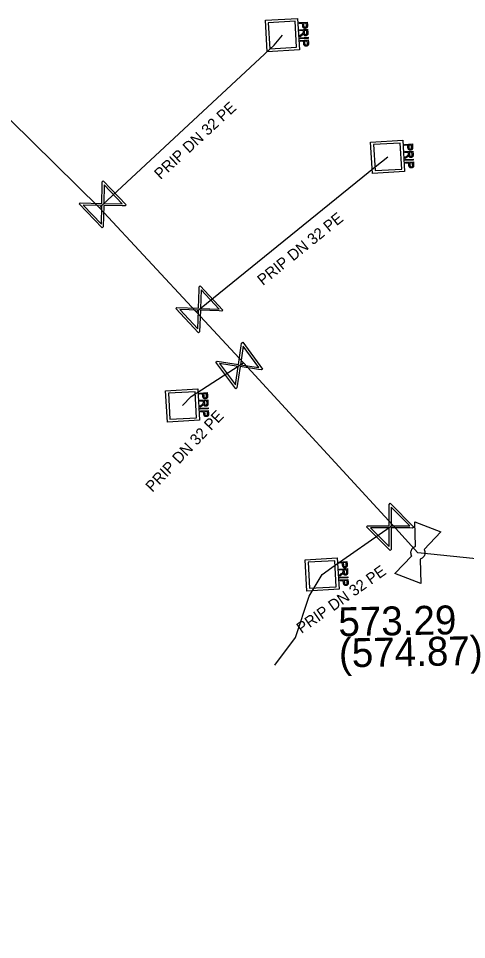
# Model space of a CAD drawing. Extents: x -643842 to -636370, y -1119190 to -1110210.
# Drawn here: x -641861.48 to -641841.29, y -1113612.36 to -1113570.91 of the extents above; entities that cross this region are included whole.
import ezdxf

# ---------------------------------------------------------------- set-up
doc = ezdxf.new("R2010")
doc.units = 0
for name, color, linetype in [('22', 7, 'Continuous'), ('Default', 7, 'Continuous'), ('Level 16', 7, 'Continuous'), ('Level 18', 7, 'Continuous'), ('Level 21', 7, 'Continuous'), ('Level 23', 7, 'Continuous'), ('Level 27', 7, 'Continuous'), ('Level 28', 7, 'Continuous')]:
    doc.layers.add(name, color=color, linetype=linetype)

msp = doc.modelspace()

# ---------------------------------------------------------------- linework, layer by layer
at = {"layer": 'Default'}
for points in [[(-641848.459, -1113571.214), (-641848.457, -1113571.25), (-641848.46, -1113571.269), (-641848.463, -1113571.295), (-641848.474, -1113571.314), (-641848.485, -1113571.333), (-641848.506, -1113571.345), (-641848.528, -1113571.356), (-641848.555, -1113571.358), (-641848.601, -1113571.361), (-641848.634, -1113571.334), (-641848.666, -1113571.307), (-641848.671, -1113571.231)], [(-641848.629, -1113571.229), (-641848.627, -1113571.275), (-641848.609, -1113571.293), (-641848.59, -1113571.311), (-641848.559, -1113571.309), (-641848.537, -1113571.308), (-641848.522, -1113571.296), (-641848.506, -1113571.284), (-641848.503, -1113571.266), (-641848.5, -1113571.253), (-641848.502, -1113571.22)], [(-641848.72, -1113571.624), (-641848.688, -1113571.602), (-641848.672, -1113571.587), (-641848.656, -1113571.573), (-641848.65, -1113571.562), (-641848.644, -1113571.55), (-641848.642, -1113571.539), (-641848.64, -1113571.532), (-641848.641, -1113571.513)], [(-641848.439, -1113571.558), (-641848.436, -1113571.605), (-641848.445, -1113571.631), (-641848.453, -1113571.656), (-641848.476, -1113571.673), (-641848.5, -1113571.689), (-641848.529, -1113571.69), (-641848.568, -1113571.693), (-641848.595, -1113571.67), (-641848.622, -1113571.647), (-641848.632, -1113571.596), (-641848.641, -1113571.615), (-641848.649, -1113571.625), (-641848.666, -1113571.647), (-641848.694, -1113571.667)], [(-641848.598, -1113571.557), (-641848.596, -1113571.59), (-641848.588, -1113571.608), (-641848.581, -1113571.626), (-641848.565, -1113571.634), (-641848.55, -1113571.643), (-641848.532, -1113571.642), (-641848.508, -1113571.64), (-641848.492, -1113571.621), (-641848.477, -1113571.602), (-641848.479, -1113571.561)], [(-641848.414, -1113572.015), (-641848.411, -1113572.05), (-641848.414, -1113572.07), (-641848.417, -1113572.096), (-641848.428, -1113572.115), (-641848.44, -1113572.134), (-641848.461, -1113572.145), (-641848.482, -1113572.157), (-641848.509, -1113572.159), (-641848.555, -1113572.161), (-641848.588, -1113572.135), (-641848.621, -1113572.108), (-641848.625, -1113572.032)], [(-641848.584, -1113572.03), (-641848.581, -1113572.076), (-641848.563, -1113572.094), (-641848.545, -1113572.112), (-641848.513, -1113572.11), (-641848.491, -1113572.109), (-641848.476, -1113572.097), (-641848.461, -1113572.085), (-641848.457, -1113572.066), (-641848.454, -1113572.054), (-641848.456, -1113572.021)], [(-641843.719, -1113576.694), (-641843.717, -1113576.73), (-641843.72, -1113576.749), (-641843.723, -1113576.775), (-641843.734, -1113576.794), (-641843.745, -1113576.813), (-641843.766, -1113576.825), (-641843.788, -1113576.836), (-641843.815, -1113576.838), (-641843.861, -1113576.841), (-641843.894, -1113576.814), (-641843.926, -1113576.787), (-641843.931, -1113576.711)], [(-641843.889, -1113576.709), (-641843.887, -1113576.755), (-641843.869, -1113576.773), (-641843.85, -1113576.791), (-641843.819, -1113576.789), (-641843.797, -1113576.788), (-641843.782, -1113576.776), (-641843.766, -1113576.764), (-641843.763, -1113576.746), (-641843.76, -1113576.733), (-641843.762, -1113576.7)], [(-641843.98, -1113577.104), (-641843.948, -1113577.082), (-641843.932, -1113577.067), (-641843.916, -1113577.053), (-641843.91, -1113577.042), (-641843.904, -1113577.03), (-641843.902, -1113577.019), (-641843.9, -1113577.012), (-641843.901, -1113576.993)], [(-641843.699, -1113577.038), (-641843.696, -1113577.085), (-641843.705, -1113577.111), (-641843.713, -1113577.136), (-641843.736, -1113577.153), (-641843.76, -1113577.169), (-641843.789, -1113577.17), (-641843.828, -1113577.173), (-641843.855, -1113577.15), (-641843.882, -1113577.127), (-641843.892, -1113577.076), (-641843.901, -1113577.095), (-641843.909, -1113577.105), (-641843.926, -1113577.127), (-641843.954, -1113577.147)], [(-641843.858, -1113577.037), (-641843.856, -1113577.07), (-641843.848, -1113577.088), (-641843.841, -1113577.106), (-641843.825, -1113577.114), (-641843.81, -1113577.123), (-641843.792, -1113577.122), (-641843.768, -1113577.12), (-641843.752, -1113577.101), (-641843.737, -1113577.082), (-641843.739, -1113577.041)], [(-641843.674, -1113577.495), (-641843.671, -1113577.53), (-641843.674, -1113577.55), (-641843.677, -1113577.576), (-641843.688, -1113577.595), (-641843.7, -1113577.614), (-641843.721, -1113577.625), (-641843.742, -1113577.637), (-641843.769, -1113577.639), (-641843.815, -1113577.641), (-641843.848, -1113577.615), (-641843.881, -1113577.588), (-641843.885, -1113577.512)], [(-641843.844, -1113577.51), (-641843.841, -1113577.556), (-641843.823, -1113577.574), (-641843.805, -1113577.592), (-641843.773, -1113577.59), (-641843.751, -1113577.589), (-641843.736, -1113577.577), (-641843.721, -1113577.565), (-641843.717, -1113577.546), (-641843.714, -1113577.534), (-641843.716, -1113577.501)], [(-641852.959, -1113587.884), (-641852.957, -1113587.92), (-641852.96, -1113587.939), (-641852.963, -1113587.965), (-641852.974, -1113587.984), (-641852.985, -1113588.003), (-641853.006, -1113588.015), (-641853.028, -1113588.026), (-641853.055, -1113588.028), (-641853.101, -1113588.031), (-641853.134, -1113588.004), (-641853.166, -1113587.977), (-641853.171, -1113587.901)], [(-641853.129, -1113587.899), (-641853.127, -1113587.945), (-641853.109, -1113587.963), (-641853.09, -1113587.981), (-641853.059, -1113587.979), (-641853.037, -1113587.978), (-641853.022, -1113587.966), (-641853.006, -1113587.954), (-641853.003, -1113587.936), (-641853, -1113587.923), (-641853.002, -1113587.89)], [(-641853.22, -1113588.294), (-641853.188, -1113588.272), (-641853.172, -1113588.257), (-641853.156, -1113588.243), (-641853.15, -1113588.232), (-641853.144, -1113588.22), (-641853.142, -1113588.209), (-641853.14, -1113588.202), (-641853.141, -1113588.183)], [(-641852.939, -1113588.228), (-641852.936, -1113588.275), (-641852.945, -1113588.301), (-641852.953, -1113588.326), (-641852.976, -1113588.343), (-641853, -1113588.359), (-641853.029, -1113588.36), (-641853.068, -1113588.363), (-641853.095, -1113588.34), (-641853.122, -1113588.317), (-641853.132, -1113588.266), (-641853.141, -1113588.285), (-641853.149, -1113588.295), (-641853.166, -1113588.317), (-641853.194, -1113588.337)], [(-641853.098, -1113588.227), (-641853.096, -1113588.26), (-641853.088, -1113588.278), (-641853.081, -1113588.296), (-641853.065, -1113588.304), (-641853.05, -1113588.313), (-641853.032, -1113588.312), (-641853.008, -1113588.31), (-641852.992, -1113588.291), (-641852.977, -1113588.272), (-641852.979, -1113588.231)], [(-641852.914, -1113588.685), (-641852.911, -1113588.72), (-641852.914, -1113588.74), (-641852.917, -1113588.766), (-641852.928, -1113588.785), (-641852.94, -1113588.804), (-641852.961, -1113588.815), (-641852.982, -1113588.827), (-641853.009, -1113588.829), (-641853.055, -1113588.831), (-641853.088, -1113588.805), (-641853.121, -1113588.778), (-641853.125, -1113588.702)], [(-641853.084, -1113588.7), (-641853.081, -1113588.746), (-641853.063, -1113588.764), (-641853.045, -1113588.782), (-641853.013, -1113588.78), (-641852.991, -1113588.779), (-641852.976, -1113588.767), (-641852.961, -1113588.755), (-641852.957, -1113588.736), (-641852.954, -1113588.724), (-641852.956, -1113588.691)], [(-641843.755, -1113595.098), (-641843.781, -1113595.051), (-641843.789, -1113594.997), (-641843.801, -1113594.914), (-641843.772, -1113594.837), (-641843.742, -1113594.761), (-641843.675, -1113594.706), (-641843.634, -1113594.672), (-641843.584, -1113594.655)], [(-641843.203, -1113594.802), (-641843.179, -1113594.848), (-641843.17, -1113594.901), (-641843.159, -1113594.986), (-641843.188, -1113595.063), (-641843.218, -1113595.139), (-641843.283, -1113595.192), (-641843.325, -1113595.227), (-641843.375, -1113595.244)], [(-641846.669, -1113595.484), (-641846.667, -1113595.52), (-641846.67, -1113595.539), (-641846.673, -1113595.565), (-641846.684, -1113595.584), (-641846.695, -1113595.603), (-641846.716, -1113595.615), (-641846.738, -1113595.626), (-641846.765, -1113595.628), (-641846.811, -1113595.631), (-641846.844, -1113595.604), (-641846.876, -1113595.577), (-641846.881, -1113595.501)], [(-641846.839, -1113595.499), (-641846.837, -1113595.545), (-641846.819, -1113595.563), (-641846.8, -1113595.581), (-641846.769, -1113595.579), (-641846.747, -1113595.578), (-641846.732, -1113595.566), (-641846.716, -1113595.554), (-641846.713, -1113595.536), (-641846.71, -1113595.523), (-641846.712, -1113595.49)], [(-641846.93, -1113595.894), (-641846.898, -1113595.872), (-641846.882, -1113595.857), (-641846.866, -1113595.843), (-641846.86, -1113595.832), (-641846.854, -1113595.82), (-641846.852, -1113595.809), (-641846.85, -1113595.802), (-641846.851, -1113595.783)], [(-641846.649, -1113595.828), (-641846.646, -1113595.875), (-641846.655, -1113595.901), (-641846.663, -1113595.926), (-641846.686, -1113595.943), (-641846.71, -1113595.959), (-641846.739, -1113595.96), (-641846.778, -1113595.963), (-641846.805, -1113595.94), (-641846.832, -1113595.917), (-641846.842, -1113595.866), (-641846.851, -1113595.885), (-641846.859, -1113595.895), (-641846.876, -1113595.917), (-641846.904, -1113595.937)], [(-641846.808, -1113595.827), (-641846.806, -1113595.86), (-641846.798, -1113595.878), (-641846.791, -1113595.896), (-641846.775, -1113595.904), (-641846.76, -1113595.913), (-641846.742, -1113595.912), (-641846.718, -1113595.91), (-641846.702, -1113595.891), (-641846.687, -1113595.872), (-641846.689, -1113595.831)], [(-641846.624, -1113596.285), (-641846.621, -1113596.32), (-641846.624, -1113596.34), (-641846.627, -1113596.366), (-641846.638, -1113596.385), (-641846.65, -1113596.404), (-641846.671, -1113596.415), (-641846.692, -1113596.427), (-641846.719, -1113596.429), (-641846.765, -1113596.431), (-641846.798, -1113596.405), (-641846.831, -1113596.378), (-641846.835, -1113596.302)], [(-641846.794, -1113596.3), (-641846.791, -1113596.346), (-641846.773, -1113596.364), (-641846.755, -1113596.382), (-641846.723, -1113596.38), (-641846.701, -1113596.379), (-641846.686, -1113596.367), (-641846.671, -1113596.355), (-641846.667, -1113596.336), (-641846.664, -1113596.324), (-641846.666, -1113596.291)]]:
    msp.add_open_spline(points, degree=3, dxfattribs=at)
at = {"layer": 'Level 16'}
for points in [[(-641857.66, -1113578.22), (-641856.62, -1113579.3), (-641856.667, -1113579.346), (-641856.795, -1113579.339), (-641857.635, -1113579.324), (-641857.653, -1113580.295), (-641857.7, -1113580.34), (-641858.74, -1113579.26), (-641858.693, -1113579.214), (-641857.722, -1113579.235), (-641857.707, -1113578.395), (-641857.707, -1113578.265), (-641857.66, -1113578.22)], [(-641857.618, -1113578.398), (-641857.634, -1113579.236), (-641856.797, -1113579.251), (-641857.618, -1113578.398)], [(-641857.738, -1113580.166), (-641857.723, -1113579.323), (-641858.564, -1113579.308), (-641857.738, -1113580.166)], [(-641853.281, -1113582.94), (-641852.26, -1113584.039), (-641852.308, -1113584.084), (-641852.437, -1113584.075), (-641853.276, -1113584.045), (-641853.311, -1113585.015), (-641853.359, -1113585.06), (-641854.38, -1113583.961), (-641854.332, -1113583.916), (-641853.361, -1113583.954), (-641853.331, -1113583.114), (-641853.329, -1113582.985), (-641853.281, -1113582.94)], [(-641853.242, -1113583.119), (-641853.273, -1113583.957), (-641852.436, -1113583.987), (-641853.242, -1113583.119)], [(-641853.394, -1113584.885), (-641853.364, -1113584.042), (-641854.205, -1113584.012), (-641853.394, -1113584.885)], [(-641851.371, -1113585.481), (-641850.481, -1113586.689), (-641850.534, -1113586.728), (-641850.661, -1113586.705), (-641851.491, -1113586.58), (-641851.636, -1113587.54), (-641851.689, -1113587.579), (-641852.579, -1113586.371), (-641852.526, -1113586.332), (-641851.565, -1113586.48), (-641851.44, -1113585.649), (-641851.424, -1113585.52), (-641851.371, -1113585.481)], [(-641851.353, -1113585.664), (-641851.478, -1113586.493), (-641850.651, -1113586.617), (-641851.353, -1113585.664)], [(-641851.704, -1113587.4), (-641851.579, -1113586.567), (-641852.41, -1113586.442), (-641851.704, -1113587.4)], [(-641844.725, -1113592.729), (-641843.669, -1113593.795), (-641843.716, -1113593.841), (-641843.845, -1113593.836), (-641844.685, -1113593.834), (-641844.688, -1113594.804), (-641844.735, -1113594.851), (-641845.791, -1113593.785), (-641845.744, -1113593.739), (-641844.772, -1113593.745), (-641844.77, -1113592.905), (-641844.772, -1113592.776), (-641844.725, -1113592.729)], [(-641844.681, -1113592.907), (-641844.684, -1113593.746), (-641843.847, -1113593.748), (-641844.681, -1113592.907)], [(-641844.775, -1113594.676), (-641844.773, -1113593.833), (-641845.614, -1113593.831), (-641844.775, -1113594.676)]]:
    msp.add_lwpolyline(points, dxfattribs=at)
at = {"layer": 'Level 18'}
for points in [[(-641848.817, -1113572.323), (-641850.266, -1113572.408), (-641850.349, -1113570.997), (-641848.9, -1113570.912), (-641848.817, -1113572.323)], [(-641849.016, -1113571.04), (-641850.219, -1113571.11), (-641850.15, -1113572.28), (-641848.947, -1113572.21), (-641849.016, -1113571.04)], [(-641848.825, -1113571.101), (-641848.467, -1113571.08), (-641848.459, -1113571.214)], [(-641848.671, -1113571.231), (-641848.676, -1113571.139), (-641848.822, -1113571.147), (-641848.825, -1113571.101)], [(-641848.807, -1113571.42), (-641848.448, -1113571.399), (-641848.439, -1113571.558)], [(-641848.641, -1113571.513), (-641848.644, -1113571.459), (-641848.804, -1113571.468), (-641848.807, -1113571.42)], [(-641848.502, -1113571.22), (-641848.507, -1113571.129), (-641848.635, -1113571.136)], [(-641848.635, -1113571.136), (-641848.629, -1113571.229)], [(-641848.479, -1113571.561), (-641848.486, -1113571.449), (-641848.604, -1113571.456)], [(-641848.604, -1113571.456), (-641848.598, -1113571.557)], [(-641848.694, -1113571.667), (-641848.788, -1113571.735), (-641848.792, -1113571.675), (-641848.72, -1113571.624)], [(-641848.787, -1113571.784), (-641848.428, -1113571.763), (-641848.426, -1113571.809), (-641848.784, -1113571.83), (-641848.787, -1113571.784)], [(-641848.78, -1113571.902), (-641848.421, -1113571.881), (-641848.414, -1113572.015)], [(-641848.625, -1113572.032), (-641848.631, -1113571.94), (-641848.777, -1113571.948), (-641848.78, -1113571.902)], [(-641848.456, -1113572.021), (-641848.461, -1113571.93), (-641848.589, -1113571.937)], [(-641848.589, -1113571.937), (-641848.584, -1113572.03)], [(-641844.077, -1113577.803), (-641845.526, -1113577.888), (-641845.609, -1113576.477), (-641844.16, -1113576.392), (-641844.077, -1113577.803)], [(-641844.276, -1113576.52), (-641845.479, -1113576.59), (-641845.41, -1113577.76), (-641844.207, -1113577.69), (-641844.276, -1113576.52)], [(-641844.085, -1113576.581), (-641843.727, -1113576.56), (-641843.719, -1113576.694)], [(-641843.931, -1113576.711), (-641843.936, -1113576.619), (-641844.082, -1113576.627), (-641844.085, -1113576.581)], [(-641844.067, -1113576.9), (-641843.708, -1113576.879), (-641843.699, -1113577.038)], [(-641843.762, -1113576.7), (-641843.767, -1113576.609), (-641843.895, -1113576.616)], [(-641843.895, -1113576.616), (-641843.889, -1113576.709)], [(-641843.901, -1113576.993), (-641843.904, -1113576.939), (-641844.064, -1113576.948), (-641844.067, -1113576.9)], [(-641843.954, -1113577.147), (-641844.048, -1113577.215), (-641844.052, -1113577.155), (-641843.98, -1113577.104)], [(-641844.047, -1113577.264), (-641843.688, -1113577.243), (-641843.686, -1113577.289), (-641844.044, -1113577.31), (-641844.047, -1113577.264)], [(-641843.739, -1113577.041), (-641843.746, -1113576.929), (-641843.864, -1113576.936)], [(-641843.864, -1113576.936), (-641843.858, -1113577.037)], [(-641844.04, -1113577.382), (-641843.681, -1113577.361), (-641843.674, -1113577.495)], [(-641843.885, -1113577.512), (-641843.891, -1113577.42), (-641844.037, -1113577.428), (-641844.04, -1113577.382)], [(-641843.716, -1113577.501), (-641843.721, -1113577.41), (-641843.849, -1113577.417)], [(-641843.849, -1113577.417), (-641843.844, -1113577.51)], [(-641853.317, -1113588.993), (-641854.766, -1113589.078), (-641854.849, -1113587.667), (-641853.4, -1113587.582), (-641853.317, -1113588.993)], [(-641853.516, -1113587.71), (-641854.719, -1113587.78), (-641854.65, -1113588.95), (-641853.447, -1113588.88), (-641853.516, -1113587.71)], [(-641853.325, -1113587.771), (-641852.967, -1113587.75), (-641852.959, -1113587.884)], [(-641853.171, -1113587.901), (-641853.176, -1113587.809), (-641853.322, -1113587.817), (-641853.325, -1113587.771)], [(-641853.307, -1113588.09), (-641852.948, -1113588.069), (-641852.939, -1113588.228)], [(-641853.002, -1113587.89), (-641853.007, -1113587.799), (-641853.135, -1113587.806)], [(-641853.135, -1113587.806), (-641853.129, -1113587.899)], [(-641853.141, -1113588.183), (-641853.144, -1113588.129), (-641853.304, -1113588.138), (-641853.307, -1113588.09)], [(-641853.194, -1113588.337), (-641853.288, -1113588.405), (-641853.292, -1113588.345), (-641853.22, -1113588.294)], [(-641853.287, -1113588.454), (-641852.928, -1113588.433), (-641852.926, -1113588.479), (-641853.284, -1113588.5), (-641853.287, -1113588.454)], [(-641852.979, -1113588.231), (-641852.986, -1113588.119), (-641853.104, -1113588.126)], [(-641853.104, -1113588.126), (-641853.098, -1113588.227)], [(-641853.28, -1113588.572), (-641852.921, -1113588.551), (-641852.914, -1113588.685)], [(-641853.125, -1113588.702), (-641853.131, -1113588.61), (-641853.277, -1113588.618), (-641853.28, -1113588.572)], [(-641852.956, -1113588.691), (-641852.961, -1113588.6), (-641853.089, -1113588.607)], [(-641853.089, -1113588.607), (-641853.084, -1113588.7)], [(-641847.027, -1113596.593), (-641848.476, -1113596.678), (-641848.559, -1113595.267), (-641847.11, -1113595.182), (-641847.027, -1113596.593)], [(-641847.226, -1113595.31), (-641848.429, -1113595.38), (-641848.36, -1113596.55), (-641847.157, -1113596.48), (-641847.226, -1113595.31)], [(-641847.035, -1113595.371), (-641846.677, -1113595.35), (-641846.669, -1113595.484)], [(-641846.881, -1113595.501), (-641846.886, -1113595.409), (-641847.032, -1113595.417), (-641847.035, -1113595.371)], [(-641846.712, -1113595.49), (-641846.717, -1113595.399), (-641846.845, -1113595.406)], [(-641846.845, -1113595.406), (-641846.839, -1113595.499)], [(-641847.017, -1113595.69), (-641846.658, -1113595.669), (-641846.649, -1113595.828)], [(-641846.851, -1113595.783), (-641846.854, -1113595.729), (-641847.014, -1113595.738), (-641847.017, -1113595.69)], [(-641846.904, -1113595.937), (-641846.998, -1113596.005), (-641847.002, -1113595.945), (-641846.93, -1113595.894)], [(-641846.689, -1113595.831), (-641846.696, -1113595.719), (-641846.814, -1113595.726)], [(-641846.814, -1113595.726), (-641846.808, -1113595.827)], [(-641846.997, -1113596.054), (-641846.638, -1113596.033), (-641846.636, -1113596.079), (-641846.994, -1113596.1), (-641846.997, -1113596.054)], [(-641846.99, -1113596.172), (-641846.631, -1113596.151), (-641846.624, -1113596.285)], [(-641846.835, -1113596.302), (-641846.841, -1113596.21), (-641846.987, -1113596.218), (-641846.99, -1113596.172)], [(-641846.666, -1113596.291), (-641846.671, -1113596.2), (-641846.799, -1113596.207)], [(-641846.799, -1113596.207), (-641846.794, -1113596.3)]]:
    msp.add_lwpolyline(points, dxfattribs=at)
at = {"layer": 'Level 21'}
msp.add_lwpolyline([(-641818.83, -1113624.89), (-641818.98, -1113624.63), (-641824.36, -1113616.05), (-641827.5, -1113610.94), (-641830.95, -1113605.52), (-641835.36, -1113598.77), (-641837.79, -1113595.54), (-641843.481, -1113594.951), (-641844.63, -1113593.7), (-641851.34, -1113586.41), (-641853.47, -1113584.11), (-641857.82, -1113579.43), (-641862.85, -1113574.5)], dxfattribs=at)
at = {"layer": 'Level 23'}
for points in [[(-641857.82, -1113579.43), (-641857.68, -1113579.28), (-641849.95, -1113572.12), (-641849.58, -1113571.66)], [(-641853.47, -1113584.11), (-641853.32, -1113584), (-641845.4, -1113577.59), (-641844.84, -1113577.14)], [(-641854.08, -1113588.33), (-641853.69, -1113587.92), (-641851.53, -1113586.53), (-641851.34, -1113586.41)], [(-641849.93, -1113600.01), (-641848.99, -1113598.76), (-641848.38, -1113596.9), (-641847.79, -1113595.93), (-641847.35, -1113595.62), (-641844.73, -1113593.79), (-641844.63, -1113593.7)]]:
    msp.add_lwpolyline(points, dxfattribs=at)
at = {"layer": 'Level 28'}
for points in [[(-641843.613, -1113593.559), (-641842.447, -1113594.009), (-641843.203, -1113594.802)], [(-641843.584, -1113594.655), (-641843.613, -1113593.559)], [(-641843.375, -1113595.244), (-641843.347, -1113596.341), (-641844.513, -1113595.891), (-641843.755, -1113595.098)]]:
    msp.add_lwpolyline(points, dxfattribs=at)

# ---------------------------------------------------------------- texts
at = {"layer": '22'}
for rotation, p in [(42.8077, (-641855.076, -1113578.187)), (38.9848, (-641850.462, -1113582.954)), (46.4321, (-641855.44, -1113592.255)), (35.1664, (-641848.724, -1113598.607))]:
    msp.add_text('PRIP DN 32 PE', height=0.5, rotation=rotation, dxfattribs=at).set_placement(p)
at = {"layer": 'Level 27'}
for s, p in [('573.29', (-641847.052, -1113598.711)), ('(574.87)', (-641847.027, -1113600.111))]:
    msp.add_text(s, height=1.3, rotation=1, dxfattribs=at).set_placement(p)

doc.saveas('drawing.dxf')
